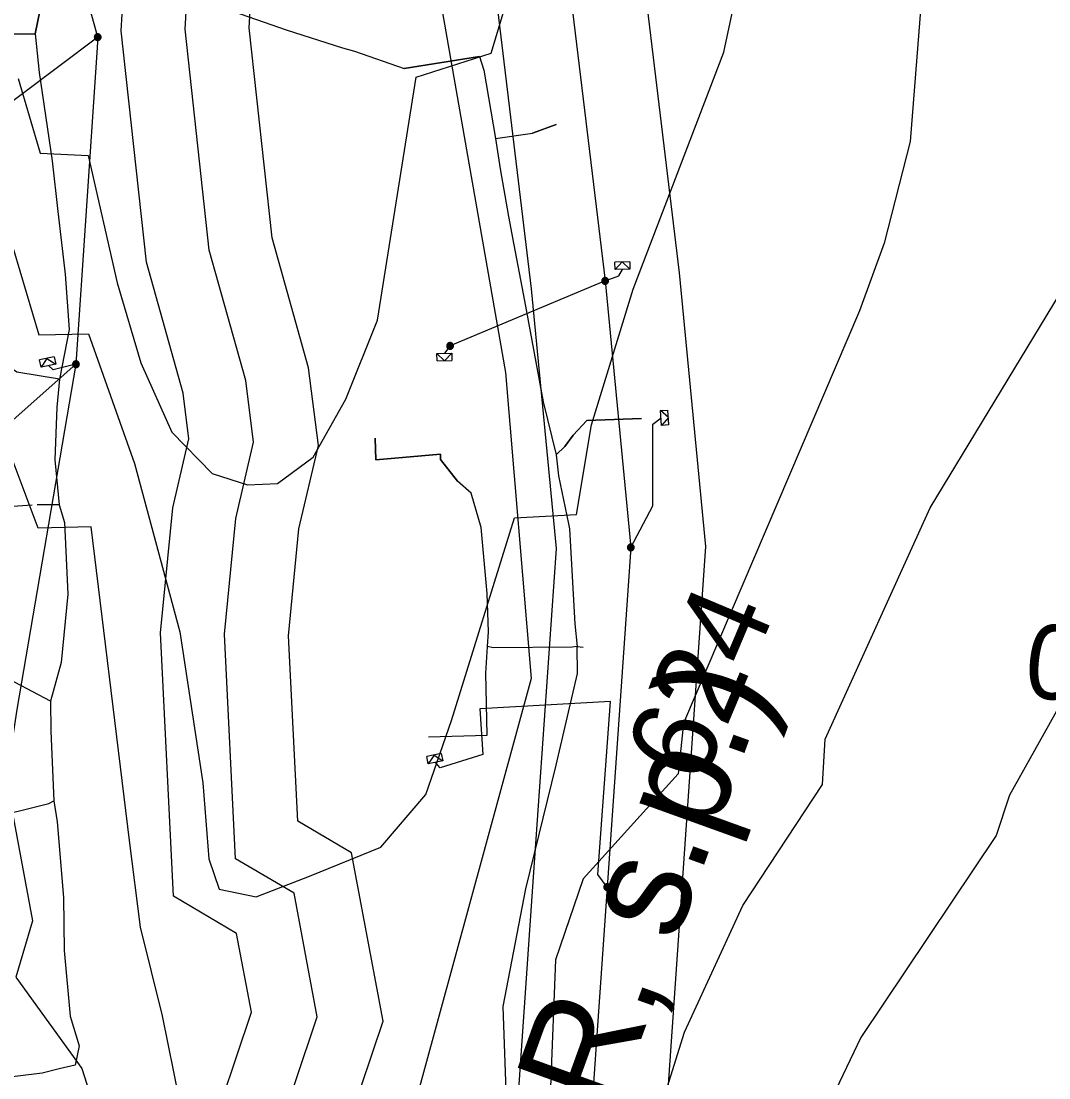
# Model space of a CAD drawing. Extents: x -709418 to -703832, y -1161719 to -1157826.
# Drawn here: x -707032.1 to -706935.5, y -1160396.2 to -1160296.9 of the extents above; entities that cross this region are included whole.
import ezdxf

# ---------------------------------------------------------------- set-up
doc = ezdxf.new("R2010")
doc.units = 0
for name, color, linetype in [('110_silnice II. třídy a III. třídy', 7, 'Continuous'), ('120_vrstevnice hlavní', 7, 'Continuous'), ('121_vrstevnice hlavní_popis', 7, 'Continuous'), ('122_vrstevnice základní', 7, 'Continuous'), ('501_vodní tok', 7, 'Continuous'), ('502_vodní tok_popis', 7, 'Continuous'), ('708_el NN nadzemní a podzemní_ E.ON', 7, 'Continuous'), ('717_elektronická komunikace O2', 7, 'Continuous'), ('735_OP sítí TI', 7, 'Continuous'), ('Trasa-Hlavni  staniceni', 7, 'Continuous')]:
    doc.layers.add(name, color=color, linetype=linetype)

# ---------------------------------------------------------------- blocks, each defined once
blk = doc.blocks.new('Elektro - Implicitní$0$NN4601')
for points in [[(0.63, 0), (0.62, 0.07), (0.61, 0.13), (0.6, 0.2), (0.57, 0.26), (0.54, 0.32), (0.51, 0.37), (0.47, 0.42), (0.42, 0.47), (0.37, 0.51), (0.31, 0.55), (0.25, 0.58), (0.19, 0.6), (0.13, 0.62), (0.06, 0.63), (0, 0.63), (-0.07, 0.63), (-0.13, 0.62), (-0.2, 0.6), (-0.26, 0.58), (-0.32, 0.55), (-0.37, 0.51), (-0.42, 0.47), (-0.47, 0.42), (-0.51, 0.37), (-0.55, 0.32), (-0.58, 0.26), (-0.6, 0.2), (-0.62, 0.13), (-0.63, 0.07), (-0.63, 0), (-0.63, -0.07), (-0.62, -0.13), (-0.6, -0.19), (-0.58, -0.26), (-0.55, -0.31), (-0.51, -0.37), (-0.47, -0.42), (-0.42, -0.47), (-0.37, -0.51), (-0.32, -0.54), (-0.26, -0.57), (-0.2, -0.6), (-0.13, -0.62), (-0.07, -0.63), (0, -0.63), (0.06, -0.63), (0.13, -0.62), (0.19, -0.6), (0.25, -0.57), (0.31, -0.54), (0.37, -0.51), (0.42, -0.47), (0.47, -0.42), (0.51, -0.37), (0.54, -0.31), (0.57, -0.26), (0.6, -0.19), (0.61, -0.13), (0.62, -0.07), (0.63, 0)], [(0.47, 0), (0.47, 0.05), (0.46, 0.1), (0.45, 0.15), (0.43, 0.19), (0.41, 0.24), (0.38, 0.28), (0.35, 0.32), (0.31, 0.35), (0.28, 0.38), (0.23, 0.41), (0.19, 0.43), (0.14, 0.45), (0.1, 0.46), (0.05, 0.47), (0, 0.47), (-0.05, 0.47), (-0.1, 0.46), (-0.15, 0.45), (-0.19, 0.43), (-0.24, 0.41), (-0.28, 0.38), (-0.32, 0.35), (-0.35, 0.32), (-0.38, 0.28), (-0.41, 0.24), (-0.43, 0.19), (-0.45, 0.15), (-0.46, 0.1), (-0.47, 0.05), (-0.47, 0), (-0.47, -0.05), (-0.46, -0.1), (-0.45, -0.15), (-0.43, -0.19), (-0.41, -0.24), (-0.38, -0.28), (-0.35, -0.32), (-0.32, -0.35), (-0.28, -0.38), (-0.24, -0.41), (-0.19, -0.43), (-0.15, -0.45), (-0.1, -0.46), (-0.05, -0.47), (0, -0.47), (0.05, -0.47), (0.1, -0.46), (0.14, -0.45), (0.19, -0.43), (0.23, -0.41), (0.28, -0.38), (0.31, -0.35), (0.35, -0.32), (0.38, -0.28), (0.41, -0.24), (0.43, -0.19), (0.45, -0.15), (0.46, -0.1), (0.47, -0.05), (0.47, 0)], [(0.31, 0), (0.31, 0.03), (0.31, 0.07), (0.3, 0.1), (0.29, 0.13), (0.27, 0.16), (0.25, 0.19), (0.23, 0.21), (0.21, 0.23), (0.18, 0.26), (0.15, 0.27), (0.13, 0.29), (0.09, 0.3), (0.06, 0.31), (0.03, 0.31), (0, 0.32), (-0.04, 0.31), (-0.07, 0.31), (-0.1, 0.3), (-0.13, 0.29), (-0.16, 0.27), (-0.19, 0.26), (-0.21, 0.23), (-0.24, 0.21), (-0.26, 0.19), (-0.28, 0.16), (-0.29, 0.13), (-0.3, 0.1), (-0.31, 0.07), (-0.32, 0.03), (-0.32, 0), (-0.32, -0.03), (-0.31, -0.06), (-0.3, -0.1), (-0.29, -0.13), (-0.28, -0.16), (-0.26, -0.18), (-0.24, -0.21), (-0.21, -0.23), (-0.19, -0.25), (-0.16, -0.27), (-0.13, -0.29), (-0.1, -0.3), (-0.07, -0.31), (-0.04, -0.31), (0, -0.31), (0.03, -0.31), (0.06, -0.31), (0.09, -0.3), (0.13, -0.29), (0.15, -0.27), (0.18, -0.25), (0.21, -0.23), (0.23, -0.21), (0.25, -0.18), (0.27, -0.16), (0.29, -0.13), (0.3, -0.1), (0.31, -0.06), (0.31, -0.03), (0.31, 0)], [(0.15, 0), (0.15, 0.02), (0.15, 0.03), (0.15, 0.05), (0.14, 0.06), (0.13, 0.08), (0.13, 0.09), (0.11, 0.11), (0.1, 0.12), (0.09, 0.13), (0.08, 0.14), (0.06, 0.14), (0.05, 0.15), (0.03, 0.15), (0.01, 0.16), (0, 0.16), (-0.02, 0.16), (-0.04, 0.15), (-0.05, 0.15), (-0.07, 0.14), (-0.08, 0.14), (-0.09, 0.13), (-0.11, 0.12), (-0.12, 0.11), (-0.13, 0.09), (-0.14, 0.08), (-0.15, 0.06), (-0.15, 0.05), (-0.16, 0.03), (-0.16, 0.02), (-0.16, 0), (-0.16, -0.02), (-0.16, -0.03), (-0.15, -0.05), (-0.15, -0.06), (-0.14, -0.08), (-0.13, -0.09), (-0.12, -0.1), (-0.11, -0.12), (-0.09, -0.13), (-0.08, -0.14), (-0.07, -0.14), (-0.05, -0.15), (-0.04, -0.15), (-0.02, -0.16), (0, -0.16), (0.01, -0.16), (0.03, -0.15), (0.05, -0.15), (0.06, -0.14), (0.08, -0.14), (0.09, -0.13), (0.1, -0.12), (0.11, -0.1), (0.13, -0.09), (0.13, -0.08), (0.14, -0.06), (0.15, -0.05), (0.15, -0.03), (0.15, -0.02), (0.15, 0)]]:
    blk.add_lwpolyline(points)
blk = doc.blocks.new('Elektro - Implicitní$0$NN6301')
for points in [[(-0.003, -0.7), (-0.703, 0)], [(-0.703, -0.7), (-0.703, 0), (0.697, 0), (0.697, -0.7)], [(-0.703, -0.7), (0.697, -0.7)], [(-0.003, -0.7), (0.697, 0)]]:
    blk.add_lwpolyline(points)

msp = doc.modelspace()

# ---------------------------------------------------------------- linework, layer by layer
at = {"layer": '110_silnice II. třídy a III. třídy'}
msp.add_lwpolyline([(-707032.373, -1160169.9), (-707001.997, -1160241.696), (-706986.568, -1160329.876), (-706984.165, -1160358.647), (-706995.737, -1160401.051), (-707031.416, -1160441.527), (-707063.239, -1160500.313)], dxfattribs=at)
at = {"layer": '120_vrstevnice hlavní'}
msp.add_lwpolyline([(-707032.347, -1160302.26), (-707030.278, -1160309.278), (-707025.787, -1160309.505), (-707023.047, -1160321.455), (-707020.818, -1160328.975), (-707017.91, -1160335.506), (-707014.134, -1160339.385), (-707010.819, -1160340.429), (-707007.988, -1160340.301), (-707004.626, -1160337.849), (-707001.556, -1160332.398), (-706998.598, -1160324.961), (-706994.959, -1160302.144), (-706987.929, -1160299.884), (-706984.501, -1160288.481), (-706982.658, -1160275.19), (-706982.631, -1160260.876), (-706982.276, -1160254.189)], dxfattribs=at)
at = {"layer": '122_vrstevnice základní'}
for points in [[(-706951.01, -1160203.171), (-706943.199, -1160219.371), (-706929.168, -1160239.621), (-706912.101, -1160260.739), (-706904.579, -1160273.757), (-706902.698, -1160278.096), (-706900.095, -1160286.775), (-706899.372, -1160295.454), (-706900.239, -1160299.214), (-706902.409, -1160304.132), (-706905.881, -1160310.931), (-706913.113, -1160322.936), (-706939.224, -1160369.61), (-706940.479, -1160373.378), (-706953.18, -1160392.365), (-706962.581, -1160412.037)], [(-706975.166, -1160213.296), (-706969.813, -1160230.653), (-706953.035, -1160266.814), (-706949.708, -1160279.543), (-706947.538, -1160295.454), (-706948.551, -1160308.182), (-706951.01, -1160317.729), (-706953.324, -1160324.093), (-706969.853, -1160362.828), (-706970.355, -1160367.601), (-706979.263, -1160377.47), (-706981.86, -1160385.083), (-706982.354, -1160397.047), (-706984.197, -1160415.692), (-706989.188, -1160415.957), (-706994.937, -1160423.029), (-707001.145, -1160427.268), (-707004.661, -1160429.049), (-707007.482, -1160428.679), (-707009.12, -1160426.828), (-707009.403, -1160423.166), (-707009.558, -1160420.551)], [(-706973.613, -1160404.171), (-706969.744, -1160391.855), (-706964.266, -1160379.964), (-706956.798, -1160368.605), (-706956.547, -1160364.335), (-706946.67, -1160342.608), (-706932.64, -1160319.465), (-706925.263, -1160302.107), (-706924.251, -1160296.322), (-706924.395, -1160290.536), (-706926.276, -1160281.857), (-706929.313, -1160273.178), (-706935.244, -1160261.607), (-706946.092, -1160245.84), (-706954.337, -1160231.81), (-706959.11, -1160221.396), (-706962.003, -1160213.585)], [(-707009.558, -1160420.551), (-707013.669, -1160417.171), (-707015.096, -1160411.997), (-707016.145, -1160403.504), (-707018.794, -1160390.333), (-707020.843, -1160381.992), (-707021.886, -1160373.851), (-707025.49, -1160344.401), (-707030.479, -1160344.5), (-707033.849, -1160335.477), (-707040, -1160323.09), (-707050.091, -1160307.025), (-707055.443, -1160300.082), (-707059.059, -1160296.9), (-707073.957, -1160288.077), (-707081.045, -1160284.605), (-707092.617, -1160280.266), (-707107.081, -1160277.228), (-707127.332, -1160275.637), (-707141.796, -1160273.467), (-707150.475, -1160271.298), (-707162.046, -1160267.103), (-707173.618, -1160261.896), (-707178.969, -1160258.858)], [(-707032.802, -1160318.333), (-707030.415, -1160326.35), (-707025.755, -1160326.247), (-707021.428, -1160338.449), (-707017.15, -1160354.263), (-707015.012, -1160368.432), (-707014.443, -1160375.593), (-707013.483, -1160378.434), (-707009.999, -1160379.146), (-707004.983, -1160377.218), (-706998.291, -1160374.48), (-706994.066, -1160369.546), (-706991.643, -1160362.592), (-706985.73, -1160343.541), (-706979.895, -1160343.237), (-706978.492, -1160334.797), (-706974.587, -1160322.068), (-706966.053, -1160299.793), (-706964.028, -1160290.246)], [(-707033.785, -1160366.42), (-707030.996, -1160381.413), (-707032.563, -1160386.71), (-707026.383, -1160395.269), (-707024.151, -1160402.278), (-707023.798, -1160413.084), (-707025.255, -1160422.536), (-707028.533, -1160431.466), (-707033.14, -1160440.377), (-707028.699, -1160443.76), (-707040.287, -1160466.963)]]:
    msp.add_lwpolyline(points, dxfattribs=at)
at = {"layer": '501_vodní tok'}
msp.add_lwpolyline([(-707008.424, -1160402.875), (-707004.246, -1160390.416), (-707006.433, -1160378.807), (-707011.92, -1160375.574), (-707012.976, -1160354.483), (-707011.903, -1160343.594), (-707010.234, -1160336.428), (-707010.966, -1160330.635), (-707014.395, -1160318.379), (-707016.656, -1160297.637), (-707016.185, -1160289.492), (-707017.569, -1160282.599), (-707023.52, -1160273.728), (-707022.304, -1160263.051), (-707026.72, -1160250.762), (-707032.585, -1160235.579), (-707030.743, -1160211.37)], dxfattribs=at)
at = {"layer": '708_el NN nadzemní a podzemní_ E.ON'}
for points in [[(-706987.043, -1160260.126), (-706980.73, -1160292.02), (-706977.21, -1160321.28), (-706974.8, -1160346.32), (-706977.015, -1160378.23), (-706979.23, -1160410.14), (-706982.84, -1160439.5), (-706989.08, -1160463.78)], [(-707024.88, -1160298.37), (-707028.24, -1160286.11), (-707031.59, -1160286.16), (-707031.59, -1160286.942)], [(-707024.88, -1160298.37), (-707025.007, -1160300.286), (-707026.92, -1160329.11), (-707032.49, -1160361.54), (-707037.929, -1160397.34), (-707043.05, -1160431.05), (-707045.46, -1160463.14), (-707060.06, -1160494.31), (-707076.45, -1160523.91)], [(-707024.88, -1160298.37), (-707039.54, -1160309.41), (-707039.94, -1160310.16)], [(-706977.21, -1160321.28), (-706975.91, -1160320.81), (-706975.58, -1160320.2)], [(-706977.21, -1160321.28), (-706991.78, -1160327.39), (-706992.31, -1160328.08)], [(-707026.92, -1160329.11), (-707039.01, -1160339.8), (-707039.94, -1160340.34)], [(-707026.92, -1160329.11), (-707029.05, -1160329.63), (-707029.51, -1160329.24)], [(-706974.8, -1160346.32), (-706972.73, -1160342.4), (-706972.73, -1160334.75), (-706971.96, -1160334.15)], [(-706977.015, -1160378.23), (-706977.89, -1160377.05), (-706976.703, -1160360.802), (-706988.98, -1160361.48), (-706988.69, -1160365.78), (-706992.71, -1160367.02), (-706993.15, -1160366.52)]]:
    msp.add_lwpolyline(points, dxfattribs=at)
at = {"layer": '717_elektronická komunikace O2'}
for points in [[(-707033.54, -1160298.1), (-707030.74, -1160298.05), (-707029.86, -1160293.62), (-707027.68, -1160290.74), (-707025.66, -1160289.26)], [(-707025.66, -1160289.26), (-707027.68, -1160290.74), (-707029.86, -1160293.62), (-707030.74, -1160298.05)], [(-707025.66, -1160289.26), (-707025.38, -1160289.42), (-707021.03, -1160292.12), (-707017.37, -1160293.75), (-707012.85, -1160295.7), (-707007.18, -1160297.67), (-707001.87, -1160299.37)], [(-707030.74, -1160298.05), (-707033.54, -1160298.1)], [(-707030.74, -1160298.05), (-707030.37, -1160301.69), (-707029.16, -1160310.01), (-707028.61, -1160314.77), (-707027.94, -1160320.63), (-707027.55, -1160325.85), (-707028.46, -1160330.51)], [(-707030.74, -1160298.05), (-707030.37, -1160301.69), (-707029.16, -1160310.01), (-707028.61, -1160314.77), (-707027.94, -1160320.63), (-707027.55, -1160325.85), (-707028.46, -1160330.51), (-707028.73, -1160333.14), (-707028.9, -1160338.08), (-707028.49, -1160342.32), (-707027.99, -1160343.97)], [(-707001.87, -1160299.37), (-707000.75, -1160299.68), (-706996.08, -1160301.31), (-706989.02, -1160300.18), (-706988.61, -1160301.48), (-706987.51, -1160307.9)], [(-706989.02, -1160300.18), (-706996.08, -1160301.31)], [(-706988.61, -1160301.48), (-706987.51, -1160307.9), (-706987.08, -1160310.75), (-706986.3, -1160315.22), (-706985.79, -1160317.88)], [(-706987.51, -1160307.9), (-706984.02, -1160307.39), (-706981.8, -1160306.59)], [(-706981.8, -1160306.59), (-706984.02, -1160307.39)], [(-706987.51, -1160307.9), (-706987.08, -1160310.75), (-706986.3, -1160315.22), (-706985.79, -1160317.88), (-706984.77, -1160323.14), (-706983.04, -1160332.64), (-706981.81, -1160337.63)], [(-707028.46, -1160330.51), (-707032.47, -1160329.85), (-707033.61, -1160329.08), (-707034.17, -1160328.45), (-707034.39, -1160327.69)], [(-707028.46, -1160330.51), (-707028.73, -1160333.14), (-707028.9, -1160338.08), (-707028.49, -1160342.32)], [(-706983.04, -1160332.64), (-706981.81, -1160337.63), (-706981.58, -1160339.6)], [(-706981.81, -1160337.63), (-706981, -1160336.83), (-706980.2, -1160335.78), (-706978.93, -1160334.4), (-706973.78, -1160334.22)], [(-706973.78, -1160334.22), (-706978.93, -1160334.4), (-706980.2, -1160335.78), (-706981, -1160336.83), (-706981.81, -1160337.63)], [(-706988.26, -1160355.63), (-706988.17, -1160354.24), (-706988.28, -1160350.64), (-706988.87, -1160344.46), (-706989.81, -1160341.23), (-706991.09, -1160340.08), (-706992.68, -1160338.05), (-706992.69, -1160337.56), (-706998.76, -1160338.08), (-706998.8, -1160336.05)], [(-706998.8, -1160336.05), (-706998.76, -1160338.08), (-706992.69, -1160337.56), (-706992.68, -1160338.05), (-706991.09, -1160340.08)], [(-706981.81, -1160337.63), (-706981.58, -1160339.6), (-706980.66, -1160344.11), (-706980.55, -1160344.57), (-706980.05, -1160353.51), (-706979.85, -1160355.64)], [(-707035.524, -1160342.631), (-707031.035, -1160342.313)], [(-707028.49, -1160342.32), (-707030.49, -1160342.33), (-707030.577, -1160342.327)], [(-707028.49, -1160342.32), (-707027.99, -1160343.97), (-707027.7, -1160350.71), (-707028.32, -1160357.13), (-707029.31, -1160360.76)], [(-706993.8, -1160364.12), (-706988.3, -1160363.95), (-706988.43, -1160358.13), (-706988.26, -1160355.63)], [(-706979.85, -1160355.64), (-706980.32, -1160355.7), (-706987.74, -1160355.77), (-706988.26, -1160355.63)], [(-706986.46, -1160404.48), (-706986.37, -1160400.9), (-706986.79, -1160389.45), (-706984.65, -1160378.41), (-706981.81, -1160366.79), (-706979.82, -1160358.17), (-706979.85, -1160355.64)], [(-706979.85, -1160355.64), (-706979.26, -1160355.68)], [(-707029.31, -1160360.76), (-707032.64, -1160359.02), (-707035.57, -1160357.48), (-707036.43, -1160355.98)], [(-707028.32, -1160357.13), (-707029.31, -1160360.76), (-707029.28, -1160363.6)], [(-706981.81, -1160366.79), (-706979.82, -1160358.17)], [(-707029.31, -1160360.76), (-707029.28, -1160363.6), (-707029.01, -1160370.14)], [(-706993.8, -1160364.12), (-706988.3, -1160363.95)], [(-707038.72, -1160371.84), (-707035.41, -1160371.86), (-707029.47, -1160370.39), (-707029.01, -1160370.14)], [(-707038.72, -1160371.84), (-707035.41, -1160371.86), (-707029.47, -1160370.39)], [(-707029.01, -1160370.14), (-707028.69, -1160372.1), (-707028.09, -1160379.21), (-707028.03, -1160384.19), (-707027.45, -1160390.36), (-707026.62, -1160393.14), (-707026.99, -1160394.97), (-707028.49, -1160395.31)], [(-707028.03, -1160384.19), (-707027.45, -1160390.36)], [(-707028.49, -1160395.31), (-707030.11, -1160395.71), (-707034.44, -1160396.24), (-707038.79, -1160399.47), (-707045.26, -1160406.15), (-707047.15, -1160409.19), (-707049.99, -1160414.89), (-707053.53, -1160414.4), (-707056.27, -1160415.31)]]:
    msp.add_lwpolyline(points, dxfattribs=at)
at = {"layer": '735_OP sítí TI'}
for points in [[(-707002.181, -1160403.13), (-706998.06, -1160390.841), (-707001.041, -1160375.02), (-707006.089, -1160372.045), (-707006.961, -1160354.628), (-707005.97, -1160344.573), (-707004.146, -1160336.743), (-707005.068, -1160329.444), (-707008.484, -1160317.238), (-707010.637, -1160297.484), (-707010.15, -1160289.068), (-707011.922, -1160280.247), (-707017.309, -1160272.216), (-707016.185, -1160262.339), (-707021.097, -1160248.666), (-707026.5, -1160234.682), (-707024.756, -1160211.76)], [(-707014.592, -1160402.397), (-707010.432, -1160389.99), (-707011.826, -1160382.594), (-707017.751, -1160379.102), (-707018.991, -1160354.337), (-707017.835, -1160342.615), (-707016.321, -1160336.114), (-707016.863, -1160331.826), (-707020.306, -1160319.521), (-707022.675, -1160297.79), (-707022.22, -1160289.917), (-707023.217, -1160284.95), (-707029.731, -1160275.239), (-707028.424, -1160263.762), (-707032.342, -1160252.857)], [(-706980.176, -1160258.767), (-706973.812, -1160290.921), (-706970.25, -1160320.527), (-706967.777, -1160346.226), (-706970.032, -1160378.715), (-706972.26, -1160410.81), (-706975.948, -1160440.804), (-706982.3, -1160465.522)], [(-706993.91, -1160261.485), (-706987.648, -1160293.119), (-706984.17, -1160322.033), (-706981.823, -1160346.414), (-706983.998, -1160377.745), (-706986.2, -1160409.47), (-706989.732, -1160438.196), (-706995.86, -1160462.038)]]:
    msp.add_lwpolyline(points, dxfattribs=at)

# ---------------------------------------------------------------- block references
at = {"layer": '708_el NN nadzemní a podzemní_ E.ON'}
for p, xscale, yscale, rotation in [((-707024.88, -1160298.37), 0.4999999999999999, 0.49999999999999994, 86.20326394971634), ((-706977.21, -1160321.28), 0.5, 0.5, -83.14009166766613), ((-706991.78, -1160327.39), 0.5, 0.5, -91.86099995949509), ((-707026.92, -1160329.11), 0.5000000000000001, 0.4999999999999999, 80.25419448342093), ((-706974.8, -1160346.32), 0.5, 0.5, -93.97083892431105), ((-706977.015, -1160378.23), 0.5000000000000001, 0.5, 86.02916114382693)]:
    msp.add_blockref('Elektro - Implicitní$0$NN4601', p, dxfattribs=dict(at, xscale=xscale, yscale=yscale, rotation=rotation))
for p, rotation in [((-706975.58, -1160320.2), -178.25295827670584), ((-707029.51, -1160329.24), -167.63498614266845), ((-706992.31, -1160328.081), 1.1273249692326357), ((-706971.96, -1160334.15), 93.69486388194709), ((-706993.15, -1160366.52), -168.61074437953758)]:
    msp.add_blockref('Elektro - Implicitní$0$NN6301', p, dxfattribs=dict(at, rotation=rotation))

# ---------------------------------------------------------------- texts
at = {"layer": '121_vrstevnice hlavní_popis'}
msp.add_text('624', height=8, rotation=67.14518, dxfattribs=at).set_placement((-706968.172, -1160368.859))
at = {"layer": '502_vodní tok_popis'}
msp.add_text('Kunějovský potok (Lesy ČR, s.p.)', height=10, rotation=70.16044, dxfattribs=at).set_placement((-707028.858, -1160545.061))
at = {"layer": 'Trasa-Hlavni  staniceni'}
msp.add_text('0,0', height=7, rotation=353.80038, dxfattribs=at).set_placement((-706938.021, -1160360.301))

doc.saveas('drawing.dxf')
